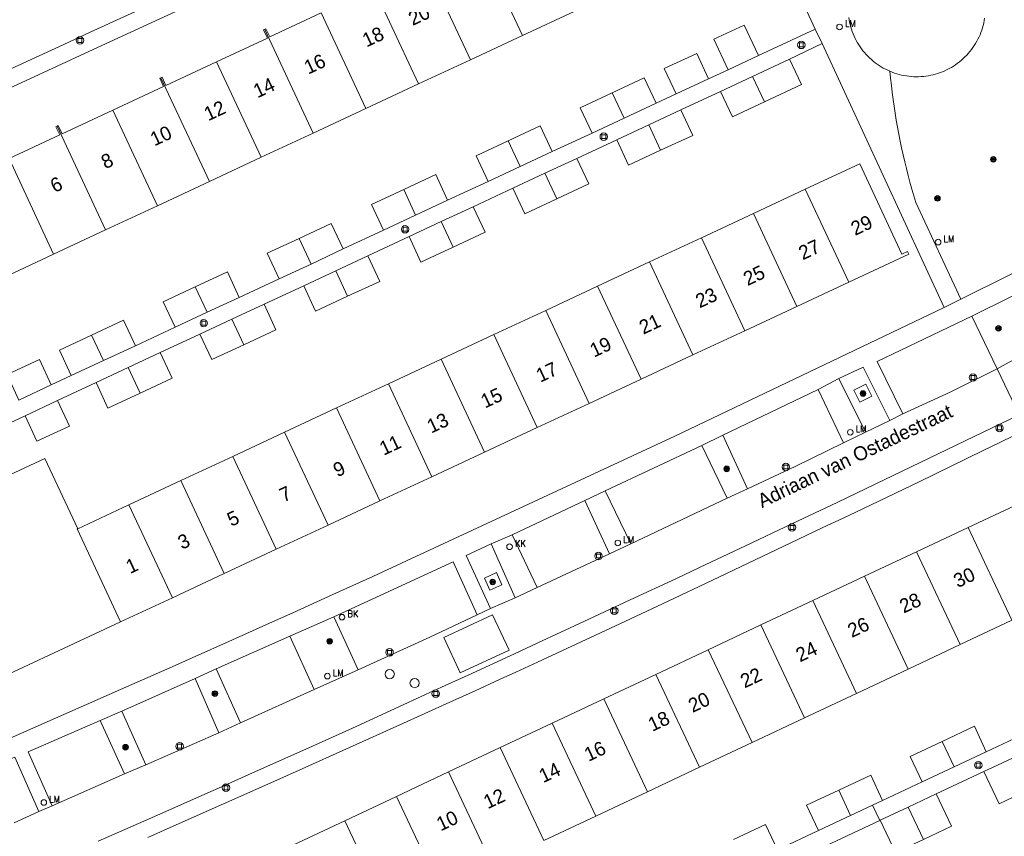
# Model space of a CAD drawing. Header units: metres. Extents: x 138165 to 154469, y 480134 to 494189.
# Tile 739 of 1056: x 145793 to 145881, y 487991 to 488064. Entities that reach past the tile are written whole.
import ezdxf

# ---------------------------------------------------------------- set-up
doc = ezdxf.new("R2010")
doc.units = ezdxf.units.M
doc.header["$LTSCALE"] = 0.001
doc.header["$MEASUREMENT"] = 0
for name, color, linetype, lineweight in [('Level 5', 7, 'Continuous', 0), ('TOP-L-topo objecten punt', 7, 'Continuous', 0), ('TOP-L-topo objecten vlak', 7, 'Continuous', 0), ('TOP-L-verharding molgoot', 7, 'Continuous', 0), ('TOP-T-topo huisnummering naamgeving', 7, 'Continuous', 0)]:
    doc.layers.add(name, color=color, linetype=linetype, lineweight=lineweight)
doc.styles.add('Style-INTL_ISO', font='INTL_ISO.shx')
doc.styles.add('Style-STANDARD', font='STANDARD.shx')

# ---------------------------------------------------------------- blocks, each defined once
blk = doc.blocks.new('24')
at = {"layer": 'TOP-L-topo objecten punt', "color": 7, "linetype": 'Continuous', "lineweight": 0}
for radius in [0.025, 0.0182, 0.0115, 0.005]:
    blk.add_circle((0, 0), radius, dxfattribs=at)
blk = doc.blocks.new('39')
at = {"layer": 'TOP-L-topo objecten punt', "color": 7, "linetype": 'Continuous', "lineweight": 0}
for p, q in [((0.0175, 0.0175), (-0.0175, 0.0175)), ((-0.0175, 0.0175), (-0.0175, -0.0175)), ((0.0175, 0.0175), (0.0175, -0.0175)), ((0.0175, -0.0175), (-0.0175, -0.0175))]:
    blk.add_line(p, q, dxfattribs=at)
blk.add_circle((0, 0), 0.0332, dxfattribs=at)
blk = doc.blocks.new('*U13')
at = {"layer": 'Level 5', "color": 7, "linetype": 'Continuous', "lineweight": 0}
blk.add_circle((0, 0), 0.0415, dxfattribs=at)
blk = doc.blocks.new('150')
at = {"layer": 'Level 5', "color": 7, "linetype": 'Continuous', "lineweight": 0}
blk.add_blockref('*U13', (0, 0), dxfattribs=at)
blk = doc.blocks.new('72')
at = {"layer": 'TOP-L-topo objecten punt', "color": 7, "linetype": 'Continuous', "lineweight": 0}
blk.add_circle((0, 0), 0.025, dxfattribs=at)
at = {"layer": 'TOP-L-topo objecten punt', "color": 7, "linetype": 'Continuous', "lineweight": 0, "style": 'Style-STANDARD'}
blk.add_text('BK', height=0.06, dxfattribs=at).set_placement((0.0483, 0))
blk = doc.blocks.new('16')
at = {"layer": 'TOP-L-topo objecten punt', "color": 7, "linetype": 'Continuous', "lineweight": 0}
blk.add_circle((0, 0), 0.025, dxfattribs=at)
at = {"layer": 'TOP-L-topo objecten punt', "color": 7, "linetype": 'Continuous', "lineweight": 0, "style": 'Style-STANDARD'}
blk.add_text('LM', height=0.06, dxfattribs=at).set_placement((0.0483, 0))
blk = doc.blocks.new('119')
at = {"layer": 'TOP-L-topo objecten punt', "color": 7, "linetype": 'Continuous', "lineweight": 0}
blk.add_circle((0, 0), 0.025, dxfattribs=at)
at = {"layer": 'TOP-L-topo objecten punt', "color": 7, "linetype": 'Continuous', "lineweight": 0, "style": 'Style-STANDARD'}
blk.add_text('KK', height=0.06, dxfattribs=at).set_placement((0.0483, 0))

msp = doc.modelspace()

# ---------------------------------------------------------------- linework, layer by layer
at = {"layer": 'TOP-L-topo objecten vlak', "flags": 128}
for points in [[(145853.024, 488088.271), (145850.572, 488087.089), (145845.944, 488084.865), (145843.628, 488083.755), (145838.994, 488081.541), (145836.676, 488080.437), (145832.037, 488078.234), (145829.716, 488077.135), (145825.072, 488074.943), (145820.424, 488072.758), (145815.773, 488070.581), (145811.118, 488068.41), (145806.461, 488066.247), (145799.468, 488063.016), (145797.135, 488061.943), (145762.841, 488046.204)], [(145773.866, 488021.414), (145762.718, 488044.546), (145765.541, 488045.823), (145771.185, 488048.384), (145776.826, 488050.951), (145782.463, 488053.526), (145788.097, 488056.108), (145790.913, 488057.402), (145793.727, 488058.698), (145799.355, 488061.294), (145804.979, 488063.898), (145810.599, 488066.509), (145816.216, 488069.128), (145819.024, 488070.44), (145825.213, 488073.34), (145850.174, 488085.274)], [(145833.643, 488071.969), (145837.956, 488062.725)], [(145858.37, 488071.368), (145859.962, 488072.111), (145864.018, 488063.307)], [(145829.359, 488069.088), (145833.334, 488060.569)], [(145828.713, 488058.413), (145824.4, 488067.656)], [(145820.048, 488064.744), (145815.463, 488062.604), (145815.125, 488063.328), (145815.022, 488063.28)], [(145820.048, 488064.744), (145824.023, 488056.225)], [(145837.956, 488062.725), (145842.577, 488064.882)], [(145870.682, 488059.541), (145870.483, 488059.63), (145870.288, 488059.726), (145870.095, 488059.828), (145869.907, 488059.938), (145869.722, 488060.054), (145869.542, 488060.177), (145869.366, 488060.306), (145869.195, 488060.441), (145869.029, 488060.583), (145868.868, 488060.73), (145868.713, 488060.882), (145868.563, 488061.04), (145868.418, 488061.204), (145868.28, 488061.372), (145868.147, 488061.545), (145868.021, 488061.723), (145867.901, 488061.906), (145867.788, 488062.092), (145867.682, 488062.282), (145867.582, 488062.476), (145867.489, 488062.673), (145867.404, 488062.874), (145867.325, 488063.077), (145867.254, 488063.284), (145867.191, 488063.492), (145867.134, 488063.703), (145867.086, 488063.915), (145867.045, 488064.129), (145867.011, 488064.345)], [(145858.981, 488060.942), (145857.711, 488063.664), (145854.993, 488062.396), (145856.275, 488059.684)], [(145870.682, 488059.541), (145870.885, 488059.459), (145871.091, 488059.385), (145871.299, 488059.318), (145871.509, 488059.259), (145871.722, 488059.207), (145871.936, 488059.163), (145872.151, 488059.127), (145872.368, 488059.098), (145872.586, 488059.077), (145872.804, 488059.064), (145873.022, 488059.058), (145873.241, 488059.061), (145873.459, 488059.071), (145873.677, 488059.089), (145873.894, 488059.115), (145874.11, 488059.148), (145874.325, 488059.19), (145874.538, 488059.238), (145874.749, 488059.295), (145874.958, 488059.359), (145875.165, 488059.43), (145875.369, 488059.509), (145875.57, 488059.595), (145875.768, 488059.688), (145875.962, 488059.788), (145876.153, 488059.895), (145876.339, 488060.008), (145876.522, 488060.129), (145876.7, 488060.255), (145876.874, 488060.388), (145877.042, 488060.527), (145877.206, 488060.672), (145877.364, 488060.823), (145877.517, 488060.98), (145877.664, 488061.141), (145877.805, 488061.308), (145877.94, 488061.48), (145878.069, 488061.656), (145878.192, 488061.837), (145878.308, 488062.023), (145878.417, 488062.212), (145878.52, 488062.405), (145878.615, 488062.601), (145878.704, 488062.801), (145878.785, 488063.004), (145878.859, 488063.21), (145878.926, 488063.418), (145878.985, 488063.629), (145879.036, 488063.841), (145879.08, 488064.055), (145879.116, 488064.271)], [(145815.022, 488063.28), (145814.916, 488063.231), (145815.254, 488062.507), (145810.738, 488060.4)], [(145815.022, 488063.28), (145819.334, 488054.037)], [(145833.334, 488060.569), (145837.956, 488062.725)], [(145864.018, 488063.307), (145858.981, 488060.942)], [(145864.018, 488063.307), (145864.648, 488062.004)], [(145861.751, 488060.616), (145864.648, 488062.004)], [(145864.648, 488062.004), (145875.514, 488038.515)], [(145854.537, 488058.875), (145853.481, 488061.139), (145850.582, 488059.786), (145851.639, 488057.521)], [(145858.981, 488060.942), (145856.275, 488059.684)], [(145810.738, 488060.4), (145806.22, 488058.292), (145805.882, 488059.016), (145805.778, 488058.968)], [(145814.713, 488051.88), (145810.738, 488060.4)], [(145828.713, 488058.413), (145833.334, 488060.569)], [(145858.455, 488059.082), (145861.751, 488060.616)], [(145859.511, 488056.818), (145862.806, 488058.356), (145861.751, 488060.616)], [(145856.275, 488059.684), (145854.537, 488058.875)], [(145855.599, 488057.753), (145858.455, 488059.082)], [(145859.511, 488056.818), (145858.455, 488059.082)], [(145876.988, 488039.239), (145872.987, 488047.853), (145872.806, 488048.454), (145872.631, 488049.058), (145872.464, 488049.663), (145872.302, 488050.27), (145872.148, 488050.879), (145872, 488051.489), (145871.858, 488052.101), (145871.723, 488052.715), (145871.595, 488053.33), (145871.474, 488053.946), (145871.359, 488054.563), (145871.251, 488055.182), (145871.149, 488055.802), (145871.055, 488056.423), (145870.967, 488057.045), (145870.886, 488057.668), (145870.811, 488058.291), (145870.743, 488058.916), (145870.682, 488059.541)], [(145805.778, 488058.968), (145805.673, 488058.919), (145806.011, 488058.194), (145801.494, 488056.086)], [(145810.091, 488049.724), (145805.778, 488058.968)], [(145824.023, 488056.225), (145828.713, 488058.413)], [(145849.873, 488056.693), (145848.815, 488058.961), (145845.961, 488057.63)], [(145854.537, 488058.875), (145851.639, 488057.521)], [(145845.961, 488057.63), (145843.106, 488056.298), (145844.162, 488054.034)], [(145847.018, 488055.364), (145845.961, 488057.63)], [(145851.639, 488057.521), (145849.873, 488056.693)], [(145852.066, 488056.1), (145855.599, 488057.753)], [(145855.599, 488057.753), (145856.656, 488055.486), (145859.511, 488056.818)], [(145849.873, 488056.693), (145847.018, 488055.364)], [(145801.494, 488056.086), (145796.977, 488053.979), (145796.639, 488054.703), (145796.535, 488054.655)], [(145801.494, 488056.086), (145805.469, 488047.567)], [(145819.334, 488054.037), (145824.023, 488056.225)], [(145849.211, 488054.77), (145852.066, 488056.1)], [(145850.268, 488052.505), (145853.122, 488053.837), (145852.066, 488056.1)], [(145796.535, 488054.655), (145796.43, 488054.606), (145796.768, 488053.881), (145792.251, 488051.774)], [(145796.535, 488054.655), (145800.848, 488045.411)], [(145840.62, 488052.4), (145839.556, 488054.681), (145836.702, 488053.349)], [(145847.018, 488055.364), (145844.162, 488054.034)], [(145846.355, 488053.44), (145849.211, 488054.77)], [(145850.268, 488052.505), (145849.211, 488054.77)], [(145814.713, 488051.88), (145819.334, 488054.037)], [(145844.162, 488054.034), (145840.62, 488052.4)], [(145836.702, 488053.349), (145833.847, 488052.017), (145834.913, 488049.732)], [(145836.702, 488053.349), (145837.767, 488051.067)], [(145842.814, 488051.785), (145846.355, 488053.44)], [(145846.355, 488053.44), (145847.413, 488051.173), (145850.268, 488052.505)], [(145840.62, 488052.4), (145837.767, 488051.067)], [(145796.226, 488043.255), (145792.251, 488051.774)], [(145810.091, 488049.724), (145814.713, 488051.88)], [(145839.958, 488050.48), (145842.814, 488051.785)], [(145841.025, 488048.192), (145843.879, 488049.524), (145842.814, 488051.785)], [(145867.01, 488040.749), (145872.359, 488043.245), (145872.243, 488043.494), (145871.745, 488043.262), (145867.997, 488051.295), (145863.145, 488049.031)], [(145831.305, 488048.066), (145830.246, 488050.337), (145827.392, 488049.005)], [(145837.767, 488051.067), (145834.913, 488049.732)], [(145837.113, 488049.126), (145839.958, 488050.48)], [(145839.958, 488050.48), (145841.025, 488048.192)], [(145805.469, 488047.567), (145810.091, 488049.724)], [(145834.913, 488049.732), (145831.305, 488048.066)], [(145827.392, 488049.005), (145824.537, 488047.673), (145825.597, 488045.401)], [(145827.392, 488049.005), (145828.452, 488046.734)], [(145833.576, 488047.484), (145837.113, 488049.126)], [(145837.113, 488049.126), (145838.17, 488046.86), (145841.025, 488048.192)], [(145863.145, 488049.031), (145858.524, 488046.875)], [(145863.145, 488049.031), (145867.01, 488040.749)], [(145831.305, 488048.066), (145828.452, 488046.734)], [(145894.328, 488047.842), (145876.988, 488039.239)], [(145800.848, 488045.411), (145805.469, 488047.567)], [(145830.723, 488046.15), (145833.576, 488047.484)], [(145831.782, 488043.88), (145834.636, 488045.212), (145833.576, 488047.484)], [(145858.524, 488046.875), (145853.902, 488044.718)], [(145862.388, 488038.592), (145858.524, 488046.875)], [(145821.996, 488043.719), (145820.935, 488045.993), (145818.081, 488044.661)], [(145828.452, 488046.734), (145825.597, 488045.401)], [(145827.869, 488044.815), (145830.723, 488046.15)], [(145830.723, 488046.15), (145831.782, 488043.88)], [(145796.226, 488043.255), (145800.848, 488045.411)], [(145825.597, 488045.401), (145821.996, 488043.719)], [(145818.081, 488044.661), (145815.226, 488043.329), (145816.291, 488041.046)], [(145818.081, 488044.661), (145819.148, 488042.373)], [(145824.193, 488043.098), (145827.869, 488044.815)], [(145827.869, 488044.815), (145828.927, 488042.548), (145831.782, 488043.88)], [(145853.902, 488044.718), (145849.28, 488042.561)], [(145853.902, 488044.718), (145857.766, 488036.436)], [(145791.604, 488041.098), (145796.226, 488043.255)], [(145821.996, 488043.719), (145819.148, 488042.373)], [(145819.148, 488042.373), (145816.291, 488041.046)], [(145821.344, 488041.774), (145824.193, 488043.098)], [(145822.403, 488039.504), (145825.257, 488040.835), (145824.193, 488043.098)], [(145849.28, 488042.561), (145844.659, 488040.405)], [(145849.28, 488042.561), (145853.145, 488034.279)], [(145812.755, 488039.4), (145811.691, 488041.68), (145808.838, 488040.348)], [(145818.489, 488040.443), (145821.344, 488041.774)], [(145821.344, 488041.774), (145822.403, 488039.504)], [(145816.291, 488041.046), (145812.755, 488039.4)], [(145862.388, 488038.592), (145867.01, 488040.749)], [(145877.964, 488037.721), (145885.11, 488041.26), (145887.431, 488036.607)], [(145808.838, 488040.348), (145805.983, 488039.016), (145807.039, 488036.752)], [(145809.898, 488038.077), (145808.838, 488040.348)], [(145814.955, 488038.792), (145818.489, 488040.443)], [(145818.489, 488040.443), (145819.549, 488038.172), (145822.403, 488039.504)], [(145844.659, 488040.405), (145840.037, 488038.248)], [(145848.523, 488032.123), (145844.659, 488040.405)], [(145812.755, 488039.4), (145809.898, 488038.077)], [(145876.988, 488039.239), (145875.514, 488038.515)], [(145875.514, 488038.515), (145851.522, 488027.047), (145825.548, 488014.964), (145824.648, 488014.553), (145821.08, 488012.93), (145817.508, 488011.314), (145815.721, 488010.509), (145812.145, 488008.904), (145808.565, 488007.306), (145806.774, 488006.51), (145803.189, 488004.923), (145785.524, 487997.153)], [(145809.898, 488038.077), (145807.039, 488036.752)], [(145812.101, 488037.462), (145814.955, 488038.792)], [(145813.16, 488035.191), (145816.014, 488036.522), (145814.955, 488038.792)], [(145840.037, 488038.248), (145835.416, 488036.092)], [(145840.037, 488038.248), (145843.901, 488029.966)], [(145857.766, 488036.436), (145862.388, 488038.592)], [(145803.506, 488035.102), (145802.449, 488037.367), (145799.595, 488036.035)], [(145809.245, 488036.13), (145812.101, 488037.462)], [(145812.101, 488037.462), (145813.16, 488035.191)], [(145871.846, 488029.023), (145869.551, 488033.685), (145877.964, 488037.721)], [(145880.229, 488033.032), (145877.964, 488037.721)], [(145807.039, 488036.752), (145803.506, 488035.102)], [(145853.145, 488034.279), (145857.766, 488036.436)], [(145887.431, 488036.607), (145881.286, 488033.625), (145880.229, 488033.032)], [(145799.595, 488036.035), (145796.74, 488034.703), (145797.799, 488032.435)], [(145799.595, 488036.035), (145800.653, 488033.769)], [(145805.705, 488034.493), (145809.245, 488036.13)], [(145809.245, 488036.13), (145810.305, 488033.859), (145813.16, 488035.191)], [(145835.416, 488036.092), (145830.726, 488033.904)], [(145839.281, 488027.81), (145835.416, 488036.092)], [(145803.506, 488035.102), (145800.653, 488033.769)], [(145802.852, 488033.161), (145805.705, 488034.493)], [(145803.917, 488030.878), (145806.771, 488032.21), (145805.705, 488034.493)], [(145796.017, 488031.607), (145794.973, 488033.878), (145792.073, 488032.525), (145793.129, 488030.261)], [(145800.653, 488033.769), (145797.799, 488032.435)], [(145830.726, 488033.904), (145826.037, 488031.716)], [(145834.59, 488025.622), (145830.726, 488033.904)], [(145848.523, 488032.123), (145853.145, 488034.279)], [(145799.998, 488031.827), (145802.852, 488033.161)], [(145802.852, 488033.161), (145803.917, 488030.878)], [(145870.668, 488028.45), (145868.311, 488033.183), (145866.139, 488032.172)], [(145880.229, 488033.032), (145876.042, 488030.958), (145871.846, 488029.023)], [(145882.196, 488028.959), (145880.229, 488033.032)], [(145797.799, 488032.435), (145796.017, 488031.607)], [(145843.901, 488029.966), (145848.523, 488032.123)], [(145864.308, 488031.212), (145866.139, 488032.172)], [(145866.139, 488032.172), (145868.523, 488027.394)], [(145796.017, 488031.607), (145793.129, 488030.261)], [(145796.567, 488030.231), (145799.998, 488031.827)], [(145799.998, 488031.827), (145801.062, 488029.546), (145803.917, 488030.878)], [(145826.037, 488031.716), (145821.416, 488029.56)], [(145829.902, 488023.434), (145826.037, 488031.716)], [(145855.794, 488027.12), (145864.308, 488031.212)], [(145866.561, 488026.444), (145864.308, 488031.212)], [(145868.531, 488031.683), (145869.063, 488030.62), (145867.996, 488030.076), (145867.478, 488031.154), (145868.531, 488031.683)], [(145793.677, 488028.859), (145794.734, 488026.593), (145797.633, 488027.946), (145796.567, 488030.231)], [(145793.677, 488028.859), (145796.567, 488030.231)], [(145821.416, 488029.56), (145816.794, 488027.403)], [(145821.416, 488029.56), (145825.281, 488021.278)], [(145839.281, 488027.81), (145843.901, 488029.966)], [(145789.718, 488027.02), (145793.677, 488028.859)], [(145800.182, 487990.958), (145802.103, 487991.802), (145805.945, 487993.495), (145807.864, 487994.344), (145811.7, 487996.048), (145813.617, 487996.903), (145815.533, 487997.76), (145818.685, 487999.174), (145822.82, 488001.049), (145826.952, 488002.932), (145829.016, 488003.876), (145831.08, 488004.822), (145833.143, 488005.77), (145837.266, 488007.671), (145839.327, 488008.624), (145843.445, 488010.536), (145847.56, 488012.455), (145851.672, 488014.381), (145853.726, 488015.347), (145857.832, 488017.284), (145861.936, 488019.229), (145866.035, 488021.18), (145869.375, 488022.777), (145882.196, 488028.959)], [(145868.523, 488027.394), (145870.668, 488028.45)], [(145870.668, 488028.45), (145871.846, 488029.023)], [(145804.625, 487991.305), (145806.87, 487992.3), (145811.358, 487994.293), (145815.842, 487996.295), (145818.083, 487997.298), (145822.563, 487999.31), (145827.039, 488001.329), (145831.512, 488003.356), (145833.747, 488004.372), (145835.981, 488005.39), (145837.369, 488006.023), (145839.311, 488006.922), (145843.192, 488008.727), (145847.069, 488010.538), (145850.944, 488012.357), (145854.814, 488014.183), (145856.749, 488015.099), (145860.614, 488016.936), (145862.546, 488017.857), (145864.716, 488018.895), (145866.148, 488019.573), (145867.579, 488020.253), (145869.01, 488020.934), (145870.44, 488021.618), (145873.296, 488022.99), (145876.149, 488024.369), (145878.999, 488025.756), (145880.423, 488026.452), (145883.267, 488027.849)], [(145834.59, 488025.622), (145839.281, 488027.81)], [(145816.794, 488027.403), (145812.172, 488025.246)], [(145820.658, 488019.121), (145816.794, 488027.403)], [(145853.938, 488026.224), (145855.794, 488027.12)], [(145855.794, 488027.12), (145857.995, 488022.352)], [(145868.523, 488027.394), (145866.561, 488026.444)], [(145845.34, 488022.187), (145853.938, 488026.224)], [(145856.188, 488021.51), (145853.938, 488026.224)], [(145857.995, 488022.352), (145862.26, 488024.353), (145866.561, 488026.444)], [(145798.368, 488018.805), (145795.446, 488025.067), (145781.273, 488018.454), (145782.203, 488016.46), (145780.21, 488015.53), (145785.136, 488004.973), (145787.129, 488005.903), (145788.059, 488003.91), (145802.173, 488010.495)], [(145812.172, 488025.246), (145807.551, 488023.09)], [(145816.037, 488016.965), (145812.172, 488025.246)], [(145829.902, 488023.434), (145834.59, 488025.622)], [(145807.551, 488023.09), (145802.929, 488020.933)], [(145807.551, 488023.09), (145811.416, 488014.808)], [(145825.281, 488021.278), (145829.902, 488023.434)], [(145857.995, 488022.352), (145856.188, 488021.51)], [(145843.532, 488021.315), (145845.34, 488022.187)], [(145845.34, 488022.187), (145847.615, 488017.448)], [(145856.188, 488021.51), (145847.615, 488017.448)], [(145802.929, 488020.933), (145798.368, 488018.805)], [(145802.929, 488020.933), (145806.794, 488012.652)], [(145820.658, 488019.121), (145825.281, 488021.278)], [(145837.056, 488018.257), (145843.532, 488021.315)], [(145845.727, 488016.554), (145843.532, 488021.315)], [(145882.268, 488021.087), (145877.653, 488018.915)], [(145802.173, 488010.495), (145798.308, 488018.777), (145798.368, 488018.805)], [(145816.037, 488016.965), (145820.658, 488019.121)], [(145877.653, 488018.915), (145873.04, 488016.744)], [(145877.653, 488018.915), (145881.545, 488010.645)], [(145835.178, 488017.441), (145837.056, 488018.257)], [(145837.056, 488018.257), (145839.262, 488013.565)], [(145811.416, 488014.808), (145816.037, 488016.965)], [(145835.178, 488017.441), (145832.951, 488016.42), (145835.12, 488011.685)], [(145837.316, 488012.655), (145835.178, 488017.441)], [(145847.615, 488017.448), (145845.727, 488016.554)], [(145845.727, 488016.554), (145839.262, 488013.565)], [(145873.04, 488016.744), (145868.425, 488014.572)], [(145876.932, 488008.474), (145873.04, 488016.744)], [(145821.173, 488010.955), (145831.782, 488015.844), (145833.942, 488011.125)], [(145806.794, 488012.652), (145811.416, 488014.808)], [(145835.653, 488014.89), (145836.142, 488013.816), (145835.06, 488013.328), (145834.58, 488014.383), (145835.653, 488014.89)], [(145868.425, 488014.572), (145863.81, 488012.4)], [(145868.425, 488014.572), (145872.317, 488006.302)], [(145839.262, 488013.565), (145837.316, 488012.655)], [(145802.173, 488010.495), (145806.794, 488012.652)], [(145835.12, 488011.685), (145837.316, 488012.655)], [(145833.942, 488011.125), (145835.12, 488011.685)], [(145863.81, 488012.4), (145859.196, 488010.228)], [(145867.702, 488004.13), (145863.81, 488012.4)], [(145817.247, 488009.231), (145821.173, 488010.955)], [(145821.173, 488010.955), (145823.33, 488006.237)], [(145823.33, 488006.237), (145829.714, 488009.128), (145833.942, 488011.125)], [(145830.962, 488009.113), (145835.309, 488011.137), (145836.779, 488007.97), (145832.408, 488005.969), (145830.962, 488009.113)], [(145859.196, 488010.228), (145854.515, 488008.025)], [(145859.196, 488010.228), (145863.088, 488001.959)], [(145876.932, 488008.474), (145881.545, 488010.645)], [(145810.704, 488006.307), (145817.247, 488009.231)], [(145819.411, 488004.479), (145817.247, 488009.231)], [(145872.317, 488006.302), (145876.932, 488008.474)], [(145854.515, 488008.025), (145849.832, 488005.821)], [(145858.406, 487999.755), (145854.515, 488008.025)], [(145808.815, 488005.464), (145810.704, 488006.307)], [(145810.704, 488006.307), (145812.865, 488001.511)], [(145823.33, 488006.237), (145819.411, 488004.479)], [(145849.832, 488005.821), (145845.216, 488003.649)], [(145849.832, 488005.821), (145853.724, 487997.552)], [(145867.702, 488004.13), (145872.317, 488006.302)], [(145802.306, 488002.56), (145808.815, 488005.464)], [(145810.943, 488000.63), (145808.815, 488005.464)], [(145819.411, 488004.479), (145812.865, 488001.511)], [(145863.088, 488001.959), (145867.702, 488004.13)], [(145845.216, 488003.649), (145840.603, 488001.477)], [(145849.109, 487995.38), (145845.216, 488003.649)], [(145800.378, 488001.723), (145802.306, 488002.56)], [(145802.306, 488002.56), (145804.427, 487997.781)], [(145796.081, 487994.118), (145793.97, 487998.917), (145800.378, 488001.723)], [(145802.522, 487996.962), (145800.378, 488001.723)], [(145812.865, 488001.511), (145810.943, 488000.63)], [(145840.603, 488001.477), (145835.988, 487999.306)], [(145840.603, 488001.477), (145844.495, 487993.208)], [(145858.406, 487999.755), (145863.088, 488001.959)], [(145879.264, 487998.938), (145878.199, 488001.2), (145875.349, 487999.859)], [(145810.943, 488000.63), (145804.427, 487997.781)], [(145882.791, 488000.598), (145879.264, 487998.938)], [(145853.724, 487997.552), (145858.406, 487999.755)], [(145875.349, 487999.859), (145872.498, 487998.517), (145873.563, 487996.255)], [(145876.414, 487997.597), (145875.349, 487999.859)], [(145835.988, 487999.306), (145831.374, 487997.134)], [(145839.88, 487991.036), (145835.988, 487999.306)], [(145879.264, 487998.938), (145876.414, 487997.597)], [(145790.562, 487997.521), (145792.771, 487998.467), (145794.906, 487993.602)], [(145804.427, 487997.781), (145802.522, 487996.962)], [(145879.046, 487997.177), (145881.542, 487998.344)], [(145802.522, 487996.962), (145796.081, 487994.118)], [(145831.374, 487997.134), (145826.759, 487994.962)], [(145831.374, 487997.134), (145835.266, 487988.865)], [(145849.109, 487995.38), (145853.724, 487997.552)], [(145870.035, 487994.594), (145868.97, 487996.857), (145866.12, 487995.516)], [(145876.414, 487997.597), (145873.563, 487996.255)], [(145874.813, 487995.181), (145879.046, 487997.177)], [(145879.046, 487997.177), (145880.4, 487994.301), (145882.897, 487995.477)], [(145873.563, 487996.255), (145870.035, 487994.594)], [(145844.495, 487993.208), (145849.109, 487995.38)], [(145866.12, 487995.516), (145863.269, 487994.174), (145864.334, 487991.911)], [(145867.185, 487993.253), (145866.12, 487995.516)], [(145872.314, 487994.013), (145874.813, 487995.181)], [(145873.668, 487991.134), (145876.164, 487992.308), (145874.813, 487995.181)], [(145826.759, 487994.962), (145822.145, 487992.79)], [(145830.651, 487986.693), (145826.759, 487994.962)], [(145869.144, 487994.175), (145867.185, 487993.253)], [(145870.035, 487994.594), (145869.144, 487994.175)], [(145869.144, 487994.175), (145869.776, 487992.827)], [(145792.699, 487992.615), (145794.906, 487993.602)], [(145794.906, 487993.602), (145796.081, 487994.118)], [(145869.814, 487992.845), (145872.314, 487994.013)], [(145873.668, 487991.134), (145872.314, 487994.013)], [(145822.145, 487992.79), (145817.53, 487990.618)], [(145826.037, 487984.521), (145822.145, 487992.79)], [(145839.88, 487991.036), (145844.495, 487993.208)], [(145860.671, 487990.187), (145859.606, 487992.45), (145856.756, 487991.109)], [(145867.185, 487993.253), (145864.334, 487991.911)], [(145864.523, 487990.347), (145869.776, 487992.827)], [(145869.776, 487992.827), (145869.814, 487992.845)], [(145869.814, 487992.845), (145871.171, 487989.959), (145873.668, 487991.134)], [(145864.334, 487991.911), (145860.671, 487990.187)]]:
    msp.add_lwpolyline(points, dxfattribs=at)
at = {"layer": 'TOP-L-verharding molgoot', "flags": 128}
for points in [[(145880.229, 488033.032), (145876.042, 488030.958), (145871.846, 488029.023)], [(145866.561, 488026.444), (145862.26, 488024.353), (145857.995, 488022.352)], [(145856.188, 488021.51), (145847.615, 488017.448)], [(145845.727, 488016.554), (145839.262, 488013.565)], [(145833.942, 488011.125), (145829.714, 488009.128), (145823.33, 488006.237)], [(145819.411, 488004.479), (145812.865, 488001.511)], [(145810.943, 488000.63), (145804.427, 487997.781)], [(145802.522, 487996.962), (145796.081, 487994.118)]]:
    msp.add_lwpolyline(points, dxfattribs=at)

# ---------------------------------------------------------------- block references
at = {"layer": 'TOP-L-topo objecten punt', "xscale": 10, "yscale": 10, "zscale": 10}
for name, p in [('16', (145866.2, 488063.492)), ('39', (145798.569, 488062.294)), ('39', (145862.793, 488061.892)), ('39', (145845.205, 488053.721)), ('24', (145879.885, 488051.701)), ('24', (145874.915, 488048.225)), ('39', (145827.518, 488045.473)), ('16', (145874.972, 488044.329)), ('39', (145809.592, 488037.109)), ('24', (145880.344, 488036.65)), ('39', (145878.082, 488032.268)), ('24', (145868.29, 488030.838)), ('16', (145867.152, 488027.388)), ('39', (145880.44, 488027.776)), ('24', (145856.151, 488024.129)), ('39', (145861.417, 488024.299)), ('39', (145861.965, 488018.916)), ('16', (145846.459, 488017.532)), ('119', (145836.815, 488017.195)), ('39', (145844.737, 488016.368)), ('24', (145835.308, 488014.056)), ('39', (145846.146, 488011.492)), ('72', (145821.899, 488010.921)), ('24', (145820.796, 488008.776)), ('39', (145826.134, 488007.788)), ('16', (145820.598, 488005.674)), ('150', (145826.144, 488005.856)), ('150', (145828.368, 488005.056)), ('24', (145810.584, 488004.113)), ('39', (145830.244, 488004.116)), ('24', (145802.627, 487999.34)), ('39', (145807.442, 487999.424)), ('39', (145878.549, 487997.742)), ('39', (145811.569, 487995.733)), ('16', (145795.352, 487994.416))]:
    msp.add_blockref(name, p, dxfattribs=at)

# ---------------------------------------------------------------- texts
at = {"layer": 'TOP-T-topo huisnummering naamgeving', "style": 'Style-INTL_ISO'}
for s, rotation, p in [('20', 25, (145828.184, 488063.575)), ('18', 25, (145824.082, 488061.66)), ('16', 25, (145818.894, 488059.239)), ('14', 25, (145814.372, 488057.129)), ('12', 25, (145809.983, 488055.082)), ('10', 25, (145805.197, 488052.848)), ('8', 25, (145800.828, 488050.81)), ('6', 25, (145796.305, 488048.7)), ('29', 25, (145867.581, 488044.877)), ('27', 25, (145862.926, 488042.705)), ('25', 25, (145858.004, 488040.409)), ('23', 25, (145853.747, 488038.422)), ('21', 25, (145848.729, 488036.081)), ('19', 25, (145844.339, 488034.033)), ('17', 25, (145839.55, 488031.798)), ('15', 25, (145834.631, 488029.503)), ('Adriaan van Ostadestraat', 25.6, (145859.29, 488020.625)), ('13', 25, (145829.841, 488027.268)), ('11', 25, (145825.607, 488025.292)), ('9', 25, (145821.485, 488023.37)), ('7', 25, (145816.697, 488021.135)), ('5', 25, (145812.043, 488018.963)), ('3', 25, (145807.654, 488016.915)), ('1', 25, (145803.026, 488014.756)), ('30', 25.2, (145876.72, 488013.502)), ('28', 25.2, (145871.908, 488011.238)), ('26', 25.2, (145867.293, 488009.066)), ('24', 25.2, (145862.678, 488006.894)), ('22', 25.2, (145857.745, 488004.572)), ('20', 25.2, (145853.109, 488002.39)), ('18', 25.2, (145849.524, 488000.703)), ('16', 25.2, (145843.843, 487998.029)), ('14', 25.2, (145839.807, 487996.129)), ('12', 25.2, (145834.874, 487993.808)), ('10', 25.2, (145830.686, 487991.837))]:
    msp.add_text(s, height=1.25, rotation=rotation, dxfattribs=at).set_placement(p)

doc.saveas('drawing.dxf')
